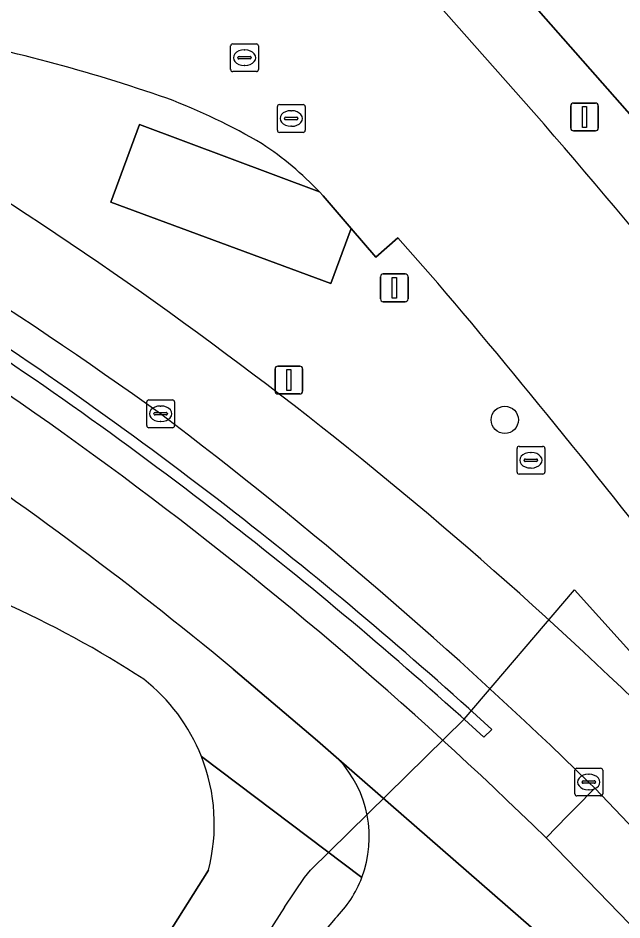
# Model space of a CAD drawing. Extents: x 159716 to 160783, y 383290 to 384031.
# Drawn here: x 160336.42 to 160358.14, y 383910.07 to 383942.54 of the extents above; entities that cross this region are included whole.
import ezdxf

# ---------------------------------------------------------------- set-up
doc = ezdxf.new("R2010")
doc.units = 0
for name, color, linetype in [('IMGEO_Berm_groen', 7, 'Continuous'), ('IMGEO_Boom', 7, 'Continuous'), ('IMGEO_Erf', 7, 'Continuous'), ('IMGEO_Fietspad_gesloten', 7, 'Continuous'), ('IMGEO_Groenvoorziening', 7, 'Continuous'), ('IMGEO_Haag', 7, 'Continuous'), ('IMGEO_Hek', 7, 'Continuous'), ('IMGEO_Kolk', 7, 'Continuous'), ('IMGEO_Lichtmast', 7, 'Continuous'), ('IMGEO_Rijbaan_lokaal_gesloten', 7, 'Continuous'), ('IMGEO_Rioolput', 7, 'Continuous'), ('IMGEO_Voetpad_open', 7, 'Continuous')]:
    doc.layers.add(name, color=color, linetype=linetype)

msp = doc.modelspace()

# ---------------------------------------------------------------- linework, layer by layer
at = {"layer": 'IMGEO_Berm_groen'}
for points in [[(160366.715, 383924.681), (160372.386, 383917.284), (160373.784, 383915.482), (160376.816, 383918.038), (160374.93, 383920.174), (160374.818, 383920.301), (160372.852, 383922.501), (160364.179, 383932.538), (160354.242, 383943.824)], [(160351.444, 383943.115), (160355.333, 383938.716)], [(160351.509, 383932.997), (160350.075, 383934.622), (160349.283, 383933.93), (160348.4, 383934.958), (160347.671, 383932.975), (160339.747, 383935.913), (160340.788, 383938.704), (160347.258, 383936.277)], [(160353.461, 383916.921), (160353.164, 383916.652)], [(160355.407, 383913.024), (160356.183, 383913.816), (160356.462, 383914.101), (160357.159, 383914.812), (160356.938, 383915.034)]]:
    msp.add_lwpolyline(points, dxfattribs=at)
for centre, radius, start, end in [((160321.832, 383882.331), 60.685, 70.82083, 79.28915), ((160253.682, 383809.234), 151.1, 46.04183, 61.13699), ((160333.899, 383918.842), 22.245, 59.4922, 69.2813), ((160250.404, 383804.221), 152.718, 52.09222, 62.12061), ((160250.436, 383804.27), 152.26, 52.04908, 62.12223), ((160244.153, 383792.471), 167.127, 54.35866, 61.10431), ((160145.138, 383756.621), 278.101, 37.17932, 40.90288), ((160338.922, 383928.42), 11.455, 43.3037, 56.8129), ((160252.541, 383808.031), 146.986, 45.5863, 61.7263), ((160115.147, 383732.335), 310.052, 37.52657, 40.32988), ((160242.397, 383797.575), 164.061, 45.7205, 52.82122), ((160249.977, 383803.773), 153.335, 47.55437, 52.06928), ((160249.849, 383803.604), 153.146, 47.57565, 52.0291)]:
    msp.add_arc(centre, radius, start, end, dxfattribs=at)
at = {"layer": 'IMGEO_Boom'}
msp.add_circle((160353.922, 383928.072), 0.489, dxfattribs=at)
at = {"layer": 'IMGEO_Erf'}
msp.add_lwpolyline([(160341.26, 383908.679), (160343.263, 383911.863)], dxfattribs=at)
for centre, radius, start, end in [((160321.232, 383888.705), 35.915, 56.7288, 65.9999), ((160336.855, 383913.519), 6.621, 21.6175, 51.957), ((160336.86, 383913.523), 6.615, 345.4681, 21.6026)]:
    msp.add_arc(centre, radius, start, end, dxfattribs=at)
at = {"layer": 'IMGEO_Fietspad_gesloten'}
for points in [[(160344.156, 383919.093), (160347.191, 383916.514), (160347.954, 383915.845), (160355.337, 383909.402)], [(160355.337, 383909.402), (160347.954, 383915.845)], [(160357.515, 383907.245), (160360.649, 383907.617), (160355.407, 383913.024)]]:
    msp.add_lwpolyline(points, dxfattribs=at)
for centre, radius, start, end in [((160252.541, 383808.031), 146.986, 45.5863, 61.7263), ((160257.003, 383814.358), 136.254, 50.23494, 62.91003), ((160344.935, 383913.053), 4.112, 339.2029, 42.758), ((160344.933, 383913.053), 4.114, 314.6721, 339.2198), ((160431.214, 383839.607), 109.21, 139.77993, 144.89209)]:
    msp.add_arc(centre, radius, start, end, dxfattribs=at)
at = {"layer": 'IMGEO_Groenvoorziening'}
msp.add_lwpolyline([(160353.164, 383916.652), (160353.461, 383916.921)], dxfattribs=at)
for centre, radius, start, end in [((160250.404, 383804.221), 152.718, 52.09222, 62.12061), ((160250.436, 383804.27), 152.26, 52.04908, 62.12223), ((160249.977, 383803.773), 153.335, 47.55437, 52.06928), ((160249.849, 383803.604), 153.146, 47.57565, 52.0291)]:
    msp.add_arc(centre, radius, start, end, dxfattribs=at)
at = {"layer": 'IMGEO_Haag'}
msp.add_lwpolyline([(160353.164, 383916.652), (160353.461, 383916.921)], dxfattribs=at)
for centre, radius, start, end in [((160250.404, 383804.221), 152.718, 52.09222, 62.12061), ((160250.436, 383804.27), 152.26, 52.04908, 62.12223), ((160249.977, 383803.773), 153.335, 47.55437, 52.06928), ((160249.849, 383803.604), 153.146, 47.57565, 52.0291)]:
    msp.add_arc(centre, radius, start, end, dxfattribs=at)
at = {"layer": 'IMGEO_Hek'}
for points in [[(160346.723, 383911.597), (160346.939, 383911.861), (160352.464, 383917.294), (160356.431, 383921.953), (160366.504, 383910.772), (160368.407, 383909.062), (160370.924, 383908.438)], [(160346.002, 383910.529), (160346.723, 383911.597)], [(160346.002, 383910.529), (160331.539, 383887.934)]]:
    msp.add_lwpolyline(points, dxfattribs=at)
at = {"layer": 'IMGEO_Kolk'}
for p, q in [((160345.741, 383938.495), (160345.741, 383939.347)), ((160345.816, 383939.421), (160346.668, 383939.421)), ((160346.229, 383939.201), (160346.254, 383939.201)), ((160346.742, 383939.347), (160346.742, 383938.495)), ((160346, 383938.915), (160346, 383938.927)), ((160346.438, 383938.878), (160346.04, 383938.878)), ((160346.043, 383938.964), (160346.441, 383938.964)), ((160346.484, 383938.927), (160346.484, 383938.915)), ((160346.252, 383938.641), (160346.227, 383938.641)), ((160346.668, 383938.421), (160345.816, 383938.421)), ((160341.118, 383928.791), (160341.97, 383928.791)), ((160341.043, 383927.865), (160341.043, 383928.717)), ((160341.531, 383928.571), (160341.556, 383928.571)), ((160342.044, 383928.717), (160342.044, 383927.865)), ((160341.302, 383928.285), (160341.302, 383928.297)), ((160341.74, 383928.248), (160341.342, 383928.248)), ((160341.345, 383928.334), (160341.743, 383928.334)), ((160341.786, 383928.297), (160341.786, 383928.285)), ((160341.554, 383928.011), (160341.529, 383928.011)), ((160341.97, 383927.791), (160341.118, 383927.791)), ((160356.441, 383914.607), (160356.441, 383915.459)), ((160356.516, 383915.533), (160357.368, 383915.533)), ((160357.442, 383915.459), (160357.442, 383914.607)), ((160356.929, 383915.313), (160356.954, 383915.313)), ((160356.7, 383915.027), (160356.7, 383915.039)), ((160357.138, 383914.99), (160356.74, 383914.99)), ((160356.743, 383915.076), (160357.141, 383915.076)), ((160357.184, 383915.039), (160357.184, 383915.027)), ((160357.368, 383914.533), (160356.516, 383914.533)), ((160356.952, 383914.753), (160356.927, 383914.753))]:
    msp.add_line(p, q, dxfattribs=at)
for points in [[(160345.741, 383938.495), (160345.741, 383939.347)], [(160345.816, 383939.421), (160346.668, 383939.421)], [(160346.742, 383939.347), (160346.742, 383938.495)], [(160346.668, 383938.421), (160345.816, 383938.421)], [(160341.118, 383928.791), (160341.97, 383928.791)], [(160341.043, 383927.865), (160341.043, 383928.717)], [(160342.044, 383928.717), (160342.044, 383927.865)], [(160341.97, 383927.791), (160341.118, 383927.791)], [(160356.441, 383914.607), (160356.441, 383915.459)], [(160356.516, 383915.533), (160357.368, 383915.533)], [(160357.442, 383915.459), (160357.442, 383914.607)], [(160357.368, 383914.533), (160356.516, 383914.533)]]:
    msp.add_lwpolyline(points, dxfattribs=at)
for centre, radius, start, end in [((160345.818, 383939.345), 0.0765, 91.552, 178.448), ((160345.818, 383939.345), 0.0765, 91.552, 178.448), ((160346.666, 383939.345), 0.0765, 1.552, 88.448), ((160346.666, 383939.345), 0.0765, 1.552, 88.448), ((160346.04, 383938.924), 0.0403, 85.8775, 175.7526), ((160346.037, 383938.914), 0.0366, 178.938, 274.7102), ((160346.441, 383938.921), 0.043, 264.8664, 352.4533), ((160346.445, 383938.926), 0.0386, 1.7309, 96.639), ((160345.818, 383938.497), 0.0765, 181.552, 268.448), ((160345.818, 383938.497), 0.0765, 181.552, 268.448), ((160346.666, 383938.497), 0.0765, 271.552, 358.448), ((160346.666, 383938.497), 0.0765, 271.552, 358.448), ((160341.12, 383928.715), 0.0765, 91.552, 178.448), ((160341.12, 383928.715), 0.0765, 91.552, 178.448), ((160341.968, 383928.715), 0.0765, 1.552, 88.448), ((160341.968, 383928.715), 0.0765, 1.552, 88.448), ((160341.342, 383928.294), 0.0403, 85.8775, 175.7526), ((160341.339, 383928.284), 0.0366, 178.938, 274.7102), ((160341.743, 383928.291), 0.043, 264.8664, 352.4533), ((160341.747, 383928.296), 0.0386, 1.7309, 96.639), ((160341.12, 383927.867), 0.0765, 181.552, 268.448), ((160341.12, 383927.867), 0.0765, 181.552, 268.448), ((160341.968, 383927.867), 0.0765, 271.552, 358.448), ((160341.968, 383927.867), 0.0765, 271.552, 358.448), ((160356.518, 383915.457), 0.0765, 91.552, 178.448), ((160356.518, 383915.457), 0.0765, 91.552, 178.448), ((160357.366, 383915.457), 0.0765, 1.552, 88.448), ((160357.366, 383915.457), 0.0765, 1.552, 88.448), ((160356.74, 383915.036), 0.0403, 85.8775, 175.7526), ((160356.737, 383915.026), 0.0366, 178.938, 274.7102), ((160357.141, 383915.033), 0.043, 264.8664, 352.4533), ((160357.145, 383915.038), 0.0386, 1.7309, 96.639), ((160356.518, 383914.609), 0.0765, 181.552, 268.448), ((160356.518, 383914.609), 0.0765, 181.552, 268.448), ((160357.366, 383914.609), 0.0765, 271.552, 358.448), ((160357.366, 383914.609), 0.0765, 271.552, 358.448)]:
    msp.add_arc(centre, radius, start, end, dxfattribs=at)
for centre, major_axis, ratio, start_param, end_param in [((160346.228, 383938.921), (-0.387, 0.002), 0.722429, 4.712389, 7.853982), ((160346.253, 383938.921), (-0.39, 0.002), 0.717154, 1.570796, 4.712389), ((160341.53, 383928.291), (-0.387, 0.002), 0.722429, 4.712389, 7.853982), ((160341.555, 383928.291), (-0.39, 0.002), 0.717154, 1.570796, 4.712389), ((160356.928, 383915.033), (-0.387, 0.002), 0.722429, 4.712389, 7.853982), ((160356.953, 383915.033), (-0.39, 0.002), 0.717154, 1.570796, 4.712389)]:
    msp.add_ellipse(centre, major_axis=major_axis, ratio=ratio, start_param=start_param, end_param=end_param, dxfattribs=at)
at = {"layer": 'IMGEO_Lichtmast'}
for p, q in [((160356.292, 383938.575), (160356.292, 383939.375)), ((160356.292, 383939.375), (160356.292, 383938.575)), ((160356.392, 383939.475), (160357.182, 383939.475)), ((160357.182, 383939.475), (160356.392, 383939.475)), ((160357.282, 383939.375), (160357.282, 383938.575)), ((160357.282, 383938.575), (160357.282, 383939.375)), ((160357.182, 383938.475), (160356.392, 383938.475)), ((160356.392, 383938.475), (160357.182, 383938.475)), ((160349.551, 383933.324), (160350.341, 383933.324)), ((160350.341, 383933.324), (160349.551, 383933.324)), ((160349.451, 383932.424), (160349.451, 383933.224)), ((160349.451, 383933.224), (160349.451, 383932.424)), ((160350.441, 383933.224), (160350.441, 383932.424)), ((160350.441, 383932.424), (160350.441, 383933.224)), ((160350.341, 383932.324), (160349.551, 383932.324)), ((160349.551, 383932.324), (160350.341, 383932.324)), ((160345.658, 383929.106), (160345.658, 383929.906)), ((160345.658, 383929.906), (160345.658, 383929.106)), ((160345.758, 383930.006), (160346.548, 383930.006)), ((160346.548, 383930.006), (160345.758, 383930.006)), ((160346.648, 383929.906), (160346.648, 383929.106)), ((160346.648, 383929.106), (160346.648, 383929.906)), ((160346.548, 383929.006), (160345.758, 383929.006)), ((160345.758, 383929.006), (160346.548, 383929.006))]:
    msp.add_line(p, q, dxfattribs=at)
for points in [[(160356.712, 383939.35), (160356.862, 383939.35), (160356.862, 383938.6), (160356.712, 383938.6), (160356.712, 383939.35)], [(160349.871, 383933.199), (160350.021, 383933.199), (160350.021, 383932.449), (160349.871, 383932.449), (160349.871, 383933.199)], [(160346.078, 383929.881), (160346.228, 383929.881), (160346.228, 383929.131), (160346.078, 383929.131), (160346.078, 383929.881)]]:
    msp.add_lwpolyline(points, dxfattribs=at)
for centre, start, end in [((160356.392, 383939.375), 90, 180), ((160356.392, 383939.375), 90, 180), ((160357.182, 383939.375), 0, 90), ((160357.182, 383939.375), 360, 90), ((160356.392, 383938.575), 180, 270), ((160356.392, 383938.575), 180, 270), ((160357.182, 383938.575), 270, 0), ((160357.182, 383938.575), 270, 0), ((160349.551, 383933.224), 90, 180), ((160349.551, 383933.224), 90, 180), ((160350.341, 383933.224), 0, 90), ((160350.341, 383933.224), 360, 90), ((160349.551, 383932.424), 180, 270), ((160349.551, 383932.424), 180, 270), ((160350.341, 383932.424), 270, 0), ((160350.341, 383932.424), 270, 0), ((160345.758, 383929.906), 90, 180), ((160345.758, 383929.906), 90, 180), ((160346.548, 383929.906), 0, 90), ((160346.548, 383929.906), 360, 90), ((160345.758, 383929.106), 180, 270), ((160345.758, 383929.106), 180, 270), ((160346.548, 383929.106), 270, 0), ((160346.548, 383929.106), 270, 0)]:
    msp.add_arc(centre, 0.1, start, end, dxfattribs=at)
at = {"layer": 'IMGEO_Rijbaan_lokaal_gesloten'}
for points in [[(160343.677, 383954.605), (160349.437, 383948.984), (160352.305, 383945.905), (160354.242, 383943.824), (160364.179, 383932.538), (160372.852, 383922.501), (160374.818, 383920.301), (160374.93, 383920.174), (160376.816, 383918.038), (160373.784, 383915.482), (160372.386, 383917.284), (160366.715, 383924.681)], [(160355.333, 383938.716), (160351.444, 383943.115)], [(160347.258, 383936.277), (160347.388, 383936.137), (160348.4, 383934.958), (160349.283, 383933.93), (160350.075, 383934.622), (160351.509, 383932.997)], [(160356.938, 383915.034), (160357.159, 383914.812), (160362.441, 383909.267), (160366.584, 383904.561), (160369.364, 383901.346), (160374.054, 383895.844), (160384.072, 383884.347), (160396.147, 383871.691), (160399.834, 383867.996), (160408.6, 383859.44), (160413.438, 383854.704), (160432.181, 383836.328), (160434.032, 383839.116), (160423.906, 383848.993), (160397.514, 383874.963)]]:
    msp.add_lwpolyline(points, dxfattribs=at)
for centre, radius, start, end in [((160321.832, 383882.331), 60.685, 70.82083, 79.28915), ((160253.682, 383809.234), 151.1, 46.04183, 61.13699), ((160333.899, 383918.842), 22.245, 59.4922, 69.2813), ((160244.153, 383792.471), 167.127, 54.35866, 61.10431), ((160145.138, 383756.621), 278.101, 37.17932, 40.90288), ((160338.922, 383928.42), 11.455, 43.3037, 56.8129), ((160115.147, 383732.335), 310.052, 37.52657, 40.32988), ((160242.397, 383797.575), 164.061, 45.7205, 52.82122)]:
    msp.add_arc(centre, radius, start, end, dxfattribs=at)
at = {"layer": 'IMGEO_Rioolput'}
for p, q in [((160344.062, 383940.682), (160344.062, 383941.534)), ((160344.137, 383941.608), (160344.989, 383941.608)), ((160345.063, 383941.534), (160345.063, 383940.682)), ((160344.321, 383941.102), (160344.321, 383941.114)), ((160344.364, 383941.151), (160344.762, 383941.151)), ((160344.55, 383941.388), (160344.575, 383941.388)), ((160344.805, 383941.114), (160344.805, 383941.102)), ((160344.759, 383941.065), (160344.361, 383941.065)), ((160344.573, 383940.828), (160344.548, 383940.828)), ((160344.989, 383940.608), (160344.137, 383940.608)), ((160354.361, 383926.193), (160354.361, 383927.045)), ((160354.436, 383927.119), (160355.288, 383927.119)), ((160354.849, 383926.899), (160354.874, 383926.899)), ((160355.362, 383927.045), (160355.362, 383926.193)), ((160354.62, 383926.613), (160354.62, 383926.625)), ((160355.058, 383926.576), (160354.66, 383926.576)), ((160354.663, 383926.662), (160355.061, 383926.662)), ((160355.104, 383926.625), (160355.104, 383926.613)), ((160354.872, 383926.339), (160354.847, 383926.339)), ((160355.288, 383926.119), (160354.436, 383926.119))]:
    msp.add_line(p, q, dxfattribs=at)
for points in [[(160344.062, 383940.682), (160344.062, 383941.534)], [(160344.137, 383941.608), (160344.989, 383941.608)], [(160345.063, 383941.534), (160345.063, 383940.682)], [(160344.989, 383940.608), (160344.137, 383940.608)], [(160354.361, 383926.193), (160354.361, 383927.045)], [(160354.436, 383927.119), (160355.288, 383927.119)], [(160355.362, 383927.045), (160355.362, 383926.193)], [(160355.288, 383926.119), (160354.436, 383926.119)]]:
    msp.add_lwpolyline(points, dxfattribs=at)
for centre, radius, start, end in [((160344.139, 383941.532), 0.0765, 91.552, 178.448), ((160344.139, 383941.532), 0.0765, 91.552, 178.448), ((160344.987, 383941.532), 0.0765, 1.552, 88.448), ((160344.987, 383941.532), 0.0765, 1.552, 88.448), ((160344.361, 383941.111), 0.0403, 85.8775, 175.7526), ((160344.766, 383941.113), 0.0386, 1.7309, 96.639), ((160344.358, 383941.101), 0.0366, 178.938, 274.7102), ((160344.762, 383941.108), 0.043, 264.8664, 352.4533), ((160344.139, 383940.684), 0.0765, 181.552, 268.448), ((160344.139, 383940.684), 0.0765, 181.552, 268.448), ((160344.987, 383940.684), 0.0765, 271.552, 358.448), ((160344.987, 383940.684), 0.0765, 271.552, 358.448), ((160354.438, 383927.043), 0.0765, 91.552, 178.448), ((160354.438, 383927.043), 0.0765, 91.552, 178.448), ((160355.286, 383927.043), 0.0765, 1.552, 88.448), ((160355.286, 383927.043), 0.0765, 1.552, 88.448), ((160354.66, 383926.622), 0.0403, 85.8775, 175.7526), ((160354.657, 383926.612), 0.0366, 178.938, 274.7102), ((160355.061, 383926.619), 0.043, 264.8664, 352.4533), ((160355.065, 383926.624), 0.0386, 1.7309, 96.639), ((160354.438, 383926.195), 0.0765, 181.552, 268.448), ((160354.438, 383926.195), 0.0765, 181.552, 268.448), ((160355.286, 383926.195), 0.0765, 271.552, 358.448), ((160355.286, 383926.195), 0.0765, 271.552, 358.448)]:
    msp.add_arc(centre, radius, start, end, dxfattribs=at)
for centre, major_axis, ratio, start_param, end_param in [((160344.549, 383941.108), (-0.387, 0.002), 0.722429, 4.712389, 7.853982), ((160344.574, 383941.108), (-0.39, 0.002), 0.717154, 1.570796, 4.712389), ((160354.848, 383926.619), (-0.387, 0.002), 0.722429, 4.712389, 7.853982), ((160354.873, 383926.619), (-0.39, 0.002), 0.717154, 1.570796, 4.712389)]:
    msp.add_ellipse(centre, major_axis=major_axis, ratio=ratio, start_param=start_param, end_param=end_param, dxfattribs=at)
at = {"layer": 'IMGEO_Voetpad_open'}
for points in [[(160347.258, 383936.277), (160340.788, 383938.704), (160339.747, 383935.913), (160347.671, 383932.975), (160348.4, 383934.958), (160347.388, 383936.137)], [(160360.649, 383907.617), (160361.509, 383908.409), (160361.803, 383908.68), (160362.441, 383909.267), (160357.159, 383914.812), (160356.462, 383914.101), (160356.183, 383913.816), (160355.407, 383913.024)]]:
    msp.add_lwpolyline(points, close=True, dxfattribs=at)
for points in [[(160347.954, 383915.845), (160347.191, 383916.514), (160344.156, 383919.093)], [(160343.01, 383915.958), (160348.779, 383911.593)], [(160348.779, 383911.593), (160343.01, 383915.958)], [(160343.263, 383911.863), (160341.26, 383908.679), (160332.752, 383896.523), (160326.576, 383887.027), (160313.963, 383865.58), (160310.998, 383866.939), (160310.72, 383866.192), (160308.32, 383862.981), (160311.386, 383861.615)]]:
    msp.add_lwpolyline(points, dxfattribs=at)
for centre, radius, start, end in [((160257.003, 383814.358), 136.254, 50.23494, 62.91003), ((160321.232, 383888.705), 35.915, 56.7288, 65.9999), ((160336.855, 383913.519), 6.621, 21.6175, 51.957), ((160336.86, 383913.523), 6.615, 345.4681, 21.6026), ((160344.935, 383913.053), 4.112, 339.2029, 42.758), ((160344.933, 383913.053), 4.114, 314.6721, 339.2198), ((160431.214, 383839.607), 109.21, 139.77993, 144.89209)]:
    msp.add_arc(centre, radius, start, end, dxfattribs=at)

doc.saveas('drawing.dxf')
